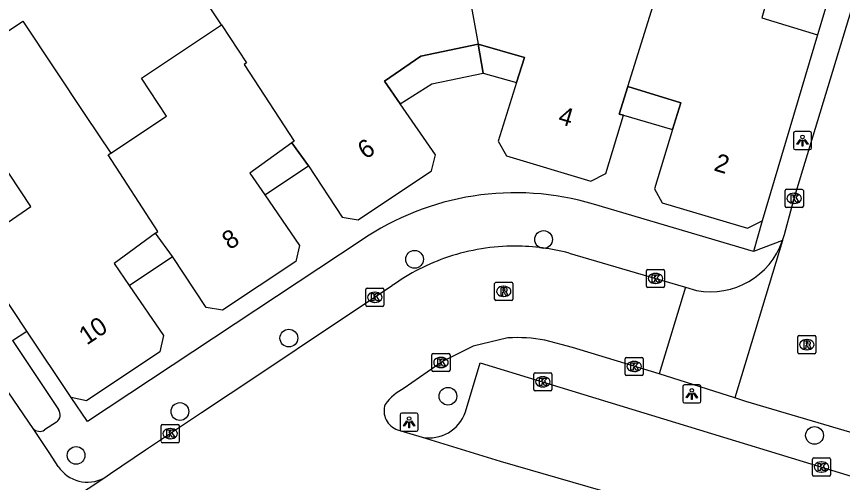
# Model space of a CAD drawing. Extents: x 161772 to 163123, y 383092 to 383917.
# Drawn here: x 162937.97 to 162983.5, y 383710.73 to 383736.4 of the extents above; entities that cross this region are included whole.
import ezdxf

# ---------------------------------------------------------------- set-up
doc = ezdxf.new("R2010")
doc.units = 0
for name, color, linetype in [('IMGEO_Boom', 7, 'Continuous'), ('IMGEO_Kolk', 7, 'Continuous'), ('IMGEO_Lichtpunt', 7, 'Continuous'), ('IMGEO_Pand', 7, 'Continuous'), ('IMGEO_Pand_nummerreeks', 7, 'Continuous'), ('IMGEO_Pand_overbouw', 7, 'Continuous'), ('IMGEO_Rijbaan_lokaal_open', 7, 'Continuous'), ('IMGEO_Rioolput', 7, 'Continuous'), ('IMGEO_Voetpad_open', 7, 'Continuous'), ('IMGEO_Woonerf_open', 7, 'Continuous')]:
    doc.layers.add(name, color=color, linetype=linetype)

msp = doc.modelspace()

# ---------------------------------------------------------------- linework, layer by layer
at = {"layer": 'IMGEO_Boom'}
for centre in [(162967.024, 383724.117), (162959.912, 383723.025), (162952.98, 383718.686), (162961.753, 383715.479), (162946.974, 383714.639), (162981.962, 383713.324), (162941.252, 383712.223)]:
    msp.add_circle(centre, 0.489, dxfattribs=at)
at = {"layer": 'IMGEO_Kolk'}
for p, q in [((162980.345, 383725.957), (162980.345, 383726.809)), ((162980.42, 383726.883), (162981.272, 383726.883)), ((162981.346, 383726.809), (162981.346, 383725.957)), ((162980.833, 383726.663), (162980.858, 383726.663)), ((162980.856, 383726.103), (162980.831, 383726.103)), ((162981.272, 383725.883), (162980.42, 383725.883)), ((162972.696, 383721.547), (162972.696, 383722.399)), ((162972.771, 383722.473), (162973.623, 383722.473)), ((162973.697, 383722.399), (162973.697, 383721.547)), ((162973.184, 383722.253), (162973.209, 383722.253)), ((162957.217, 383720.508), (162957.217, 383721.36)), ((162957.292, 383721.434), (162958.144, 383721.434)), ((162958.218, 383721.36), (162958.218, 383720.508)), ((162973.623, 383721.473), (162972.771, 383721.473)), ((162973.207, 383721.693), (162973.182, 383721.693)), ((162957.705, 383721.214), (162957.73, 383721.214)), ((162957.728, 383720.654), (162957.703, 383720.654)), ((162958.144, 383720.434), (162957.292, 383720.434)), ((162960.867, 383716.913), (162960.867, 383717.765)), ((162960.942, 383717.839), (162961.794, 383717.839)), ((162961.868, 383717.765), (162961.868, 383716.913)), ((162961.355, 383717.619), (162961.38, 383717.619)), ((162971.521, 383716.697), (162971.521, 383717.549)), ((162971.596, 383717.623), (162972.448, 383717.623)), ((162972.009, 383717.403), (162972.034, 383717.403)), ((162972.522, 383717.549), (162972.522, 383716.697)), ((162961.794, 383716.839), (162960.942, 383716.839)), ((162961.378, 383717.059), (162961.353, 383717.059)), ((162972.032, 383716.843), (162972.007, 383716.843)), ((162966.483, 383715.849), (162966.483, 383716.701)), ((162966.558, 383716.775), (162967.41, 383716.775)), ((162966.971, 383716.555), (162966.996, 383716.555)), ((162967.484, 383716.701), (162967.484, 383715.849)), ((162972.448, 383716.623), (162971.596, 383716.623)), ((162966.994, 383715.995), (162966.969, 383715.995)), ((162967.41, 383715.775), (162966.558, 383715.775)), ((162945.941, 383712.996), (162945.941, 383713.848)), ((162946.016, 383713.922), (162946.868, 383713.922)), ((162946.429, 383713.702), (162946.454, 383713.702)), ((162946.942, 383713.848), (162946.942, 383712.996)), ((162946.868, 383712.922), (162946.016, 383712.922)), ((162946.452, 383713.142), (162946.427, 383713.142)), ((162981.843, 383711.154), (162981.843, 383712.006)), ((162981.918, 383712.08), (162982.77, 383712.08)), ((162982.331, 383711.86), (162982.356, 383711.86)), ((162982.844, 383712.006), (162982.844, 383711.154)), ((162982.77, 383711.08), (162981.918, 383711.08)), ((162982.354, 383711.3), (162982.329, 383711.3))]:
    msp.add_line(p, q, dxfattribs=at)
for points in [[(162980.345, 383725.957), (162980.345, 383726.809)], [(162980.42, 383726.883), (162981.272, 383726.883)], [(162981.346, 383726.809), (162981.346, 383725.957)], [(162980.666, 383726.583), (162980.789, 383726.583), (162980.789, 383726.432), (162980.919, 383726.583), (162981.083, 383726.583), (162980.937, 383726.432), (162981.09, 383726.183), (162980.938, 383726.183), (162980.853, 383726.347), (162980.789, 383726.28), (162980.789, 383726.183), (162980.666, 383726.183), (162980.666, 383726.583)], [(162981.272, 383725.883), (162980.42, 383725.883)], [(162972.696, 383721.547), (162972.696, 383722.399)], [(162972.771, 383722.473), (162973.623, 383722.473)], [(162973.697, 383722.399), (162973.697, 383721.547)], [(162973.017, 383722.173), (162973.14, 383722.173), (162973.14, 383722.022), (162973.27, 383722.173), (162973.434, 383722.173), (162973.288, 383722.022), (162973.441, 383721.773), (162973.289, 383721.773), (162973.204, 383721.937), (162973.14, 383721.87), (162973.14, 383721.773), (162973.017, 383721.773), (162973.017, 383722.173)], [(162957.217, 383720.508), (162957.217, 383721.36)], [(162957.292, 383721.434), (162958.144, 383721.434)], [(162958.218, 383721.36), (162958.218, 383720.508)], [(162973.623, 383721.473), (162972.771, 383721.473)], [(162957.538, 383721.134), (162957.661, 383721.134), (162957.661, 383720.983), (162957.791, 383721.134), (162957.955, 383721.134), (162957.809, 383720.983), (162957.962, 383720.734), (162957.81, 383720.734), (162957.725, 383720.898), (162957.661, 383720.831), (162957.661, 383720.734), (162957.538, 383720.734), (162957.538, 383721.134)], [(162958.144, 383720.434), (162957.292, 383720.434)], [(162960.867, 383716.913), (162960.867, 383717.765)], [(162960.942, 383717.839), (162961.794, 383717.839)], [(162961.868, 383717.765), (162961.868, 383716.913)], [(162961.188, 383717.539), (162961.311, 383717.539), (162961.311, 383717.388), (162961.441, 383717.539), (162961.605, 383717.539), (162961.459, 383717.388), (162961.612, 383717.139), (162961.46, 383717.139), (162961.375, 383717.303), (162961.311, 383717.236), (162961.311, 383717.139), (162961.188, 383717.139), (162961.188, 383717.539)], [(162971.521, 383716.697), (162971.521, 383717.549)], [(162971.596, 383717.623), (162972.448, 383717.623)], [(162971.842, 383717.323), (162971.965, 383717.323), (162971.965, 383717.172), (162972.095, 383717.323), (162972.259, 383717.323), (162972.113, 383717.172), (162972.266, 383716.923), (162972.114, 383716.923), (162972.029, 383717.087), (162971.965, 383717.02), (162971.965, 383716.923), (162971.842, 383716.923), (162971.842, 383717.323)], [(162972.522, 383717.549), (162972.522, 383716.697)], [(162961.794, 383716.839), (162960.942, 383716.839)], [(162966.483, 383715.849), (162966.483, 383716.701)], [(162966.558, 383716.775), (162967.41, 383716.775)], [(162966.804, 383716.475), (162966.927, 383716.475), (162966.927, 383716.324), (162967.057, 383716.475), (162967.221, 383716.475), (162967.075, 383716.324), (162967.228, 383716.075), (162967.076, 383716.075), (162966.991, 383716.239), (162966.927, 383716.172), (162966.927, 383716.075), (162966.804, 383716.075), (162966.804, 383716.475)], [(162967.484, 383716.701), (162967.484, 383715.849)], [(162972.448, 383716.623), (162971.596, 383716.623)], [(162967.41, 383715.775), (162966.558, 383715.775)], [(162945.941, 383712.996), (162945.941, 383713.848)], [(162946.016, 383713.922), (162946.868, 383713.922)], [(162946.262, 383713.622), (162946.385, 383713.622), (162946.385, 383713.471), (162946.515, 383713.622), (162946.679, 383713.622), (162946.533, 383713.471), (162946.686, 383713.222), (162946.534, 383713.222), (162946.449, 383713.386), (162946.385, 383713.319), (162946.385, 383713.222), (162946.262, 383713.222), (162946.262, 383713.622)], [(162946.942, 383713.848), (162946.942, 383712.996)], [(162946.868, 383712.922), (162946.016, 383712.922)], [(162981.843, 383711.154), (162981.843, 383712.006)], [(162981.918, 383712.08), (162982.77, 383712.08)], [(162982.844, 383712.006), (162982.844, 383711.154)], [(162982.164, 383711.78), (162982.287, 383711.78), (162982.287, 383711.629), (162982.417, 383711.78), (162982.581, 383711.78), (162982.435, 383711.629), (162982.588, 383711.38), (162982.436, 383711.38), (162982.351, 383711.544), (162982.287, 383711.477), (162982.287, 383711.38), (162982.164, 383711.38), (162982.164, 383711.78)], [(162982.77, 383711.08), (162981.918, 383711.08)]]:
    msp.add_lwpolyline(points, dxfattribs=at)
for centre, start, end in [((162980.422, 383726.807), 91.552, 178.448), ((162980.422, 383726.807), 91.552, 178.448), ((162981.27, 383726.807), 1.552, 88.448), ((162981.27, 383726.807), 1.552, 88.448), ((162980.422, 383725.959), 181.552, 268.448), ((162980.422, 383725.959), 181.552, 268.448), ((162981.27, 383725.959), 271.552, 358.448), ((162981.27, 383725.959), 271.552, 358.448), ((162972.773, 383722.397), 91.552, 178.448), ((162972.773, 383722.397), 91.552, 178.448), ((162973.621, 383722.397), 1.552, 88.448), ((162973.621, 383722.397), 1.552, 88.448), ((162957.294, 383721.358), 91.552, 178.448), ((162957.294, 383721.358), 91.552, 178.448), ((162958.142, 383721.358), 1.552, 88.448), ((162958.142, 383721.358), 1.552, 88.448), ((162972.773, 383721.549), 181.552, 268.448), ((162972.773, 383721.549), 181.552, 268.448), ((162973.621, 383721.549), 271.552, 358.448), ((162973.621, 383721.549), 271.552, 358.448), ((162957.294, 383720.51), 181.552, 268.448), ((162957.294, 383720.51), 181.552, 268.448), ((162958.142, 383720.51), 271.552, 358.448), ((162958.142, 383720.51), 271.552, 358.448), ((162960.944, 383717.763), 91.552, 178.448), ((162960.944, 383717.763), 91.552, 178.448), ((162961.792, 383717.763), 1.552, 88.448), ((162961.792, 383717.763), 1.552, 88.448), ((162971.598, 383717.547), 91.552, 178.448), ((162971.598, 383717.547), 91.552, 178.448), ((162972.446, 383717.547), 1.552, 88.448), ((162972.446, 383717.547), 1.552, 88.448), ((162960.944, 383716.915), 181.552, 268.448), ((162960.944, 383716.915), 181.552, 268.448), ((162961.792, 383716.915), 271.552, 358.448), ((162961.792, 383716.915), 271.552, 358.448), ((162966.56, 383716.699), 91.552, 178.448), ((162966.56, 383716.699), 91.552, 178.448), ((162967.408, 383716.699), 1.552, 88.448), ((162967.408, 383716.699), 1.552, 88.448), ((162971.598, 383716.699), 181.552, 268.448), ((162971.598, 383716.699), 181.552, 268.448), ((162972.446, 383716.699), 271.552, 358.448), ((162972.446, 383716.699), 271.552, 358.448), ((162966.56, 383715.851), 181.552, 268.448), ((162966.56, 383715.851), 181.552, 268.448), ((162967.408, 383715.851), 271.552, 358.448), ((162967.408, 383715.851), 271.552, 358.448), ((162946.018, 383713.846), 91.552, 178.448), ((162946.018, 383713.846), 91.552, 178.448), ((162946.866, 383713.846), 1.552, 88.448), ((162946.866, 383713.846), 1.552, 88.448), ((162946.018, 383712.998), 181.552, 268.448), ((162946.018, 383712.998), 181.552, 268.448), ((162946.866, 383712.998), 271.552, 358.448), ((162946.866, 383712.998), 271.552, 358.448), ((162981.92, 383712.004), 91.552, 178.448), ((162981.92, 383712.004), 91.552, 178.448), ((162982.768, 383712.004), 1.552, 88.448), ((162982.768, 383712.004), 1.552, 88.448), ((162981.92, 383711.156), 181.552, 268.448), ((162981.92, 383711.156), 181.552, 268.448), ((162982.768, 383711.156), 271.552, 358.448), ((162982.768, 383711.156), 271.552, 358.448)]:
    msp.add_arc(centre, 0.0765, start, end, dxfattribs=at)
for centre, major_axis, ratio, start_param, end_param in [((162980.832, 383726.383), (-0.387, 0.002), 0.722429, 4.712389, 7.853982), ((162980.857, 383726.383), (-0.39, 0.002), 0.717154, 1.570796, 4.712389), ((162973.183, 383721.973), (-0.387, 0.002), 0.722429, 4.712389, 7.853982), ((162973.208, 383721.973), (-0.39, 0.002), 0.717154, 1.570796, 4.712389), ((162957.704, 383720.934), (-0.387, 0.002), 0.722429, 4.712389, 7.853982), ((162957.729, 383720.934), (-0.39, 0.002), 0.717154, 1.570796, 4.712389), ((162961.354, 383717.339), (-0.387, 0.002), 0.722429, 4.712389, 7.853982), ((162961.379, 383717.339), (-0.39, 0.002), 0.717154, 1.570796, 4.712389), ((162972.008, 383717.123), (-0.387, 0.002), 0.722429, 4.712389, 7.853982), ((162972.033, 383717.123), (-0.39, 0.002), 0.717154, 1.570796, 4.712389), ((162966.97, 383716.275), (-0.387, 0.002), 0.722429, 4.712389, 7.853982), ((162966.995, 383716.275), (-0.39, 0.002), 0.717154, 1.570796, 4.712389), ((162946.428, 383713.422), (-0.387, 0.002), 0.722429, 4.712389, 7.853982), ((162946.453, 383713.422), (-0.39, 0.002), 0.717154, 1.570796, 4.712389), ((162982.33, 383711.58), (-0.387, 0.002), 0.722429, 4.712389, 7.853982), ((162982.355, 383711.58), (-0.39, 0.002), 0.717154, 1.570796, 4.712389)]:
    msp.add_ellipse(centre, major_axis=major_axis, ratio=ratio, start_param=start_param, end_param=end_param, dxfattribs=at)
at = {"layer": 'IMGEO_Lichtpunt'}
for p, q in [((162981.702, 383730.068), (162980.894, 383730.068)), ((162981.702, 383730.068), (162980.894, 383730.068)), ((162980.8, 383729.973), (162980.8, 383729.166)), ((162980.8, 383729.973), (162980.8, 383729.166)), ((162981.796, 383729.166), (162981.796, 383729.973)), ((162981.796, 383729.166), (162981.796, 383729.973)), ((162980.894, 383729.072), (162981.702, 383729.072)), ((162980.894, 383729.072), (162981.702, 383729.072)), ((162974.699, 383716.01), (162974.699, 383715.203)), ((162974.699, 383716.01), (162974.699, 383715.203)), ((162975.601, 383716.105), (162974.793, 383716.105)), ((162975.601, 383716.105), (162974.793, 383716.105)), ((162975.695, 383715.203), (162975.695, 383716.01)), ((162975.695, 383715.203), (162975.695, 383716.01)), ((162974.793, 383715.109), (162975.601, 383715.109)), ((162974.793, 383715.109), (162975.601, 383715.109)), ((162960.013, 383714.55), (162959.205, 383714.55)), ((162960.013, 383714.55), (162959.205, 383714.55)), ((162959.111, 383714.455), (162959.111, 383713.648)), ((162959.111, 383714.455), (162959.111, 383713.648)), ((162960.107, 383713.648), (162960.107, 383714.455)), ((162960.107, 383713.648), (162960.107, 383714.455)), ((162959.205, 383713.554), (162960.013, 383713.554)), ((162959.205, 383713.554), (162960.013, 383713.554))]:
    msp.add_line(p, q, dxfattribs=at)
for points in [[(162981.174, 383729.637), (162981.213, 383729.609), (162981.025, 383729.347), (162980.987, 383729.374), (162981.174, 383729.637)], [(162981.276, 383729.589), (162981.323, 383729.589), (162981.323, 383729.267), (162981.276, 383729.267), (162981.276, 383729.589)], [(162981.386, 383729.609), (162981.424, 383729.636), (162981.611, 383729.374), (162981.572, 383729.346), (162981.386, 383729.609)], [(162975.073, 383715.674), (162975.112, 383715.646), (162974.924, 383715.384), (162974.886, 383715.411), (162975.073, 383715.674)], [(162975.175, 383715.626), (162975.222, 383715.626), (162975.222, 383715.304), (162975.175, 383715.304), (162975.175, 383715.626)], [(162975.285, 383715.646), (162975.323, 383715.673), (162975.51, 383715.411), (162975.471, 383715.383), (162975.285, 383715.646)], [(162959.485, 383714.119), (162959.524, 383714.091), (162959.336, 383713.829), (162959.298, 383713.856), (162959.485, 383714.119)], [(162959.587, 383714.071), (162959.634, 383714.071), (162959.634, 383713.749), (162959.587, 383713.749), (162959.587, 383714.071)], [(162959.697, 383714.091), (162959.735, 383714.118), (162959.922, 383713.856), (162959.883, 383713.828), (162959.697, 383714.091)]]:
    msp.add_lwpolyline(points, dxfattribs=at)
for centre in [(162981.299, 383729.771), (162975.198, 383715.808), (162959.61, 383714.253)]:
    msp.add_circle(centre, 0.0994, dxfattribs=at)
for centre, start, end in [((162980.894, 383729.973), 90, 180), ((162980.894, 383729.973), 90, 180), ((162981.702, 383729.973), 0, 90), ((162981.702, 383729.973), 0, 90), ((162980.894, 383729.166), 180, 270), ((162980.894, 383729.166), 180, 270), ((162981.702, 383729.166), 270, 0), ((162981.702, 383729.166), 270, 360), ((162974.793, 383716.01), 90, 180), ((162974.793, 383716.01), 90, 180), ((162975.601, 383716.01), 0, 90), ((162975.601, 383716.01), 0, 90), ((162974.793, 383715.203), 180, 270), ((162974.793, 383715.203), 180, 270), ((162975.601, 383715.203), 270, 0), ((162975.601, 383715.203), 270, 360), ((162959.205, 383714.455), 90, 180), ((162959.205, 383714.455), 90, 180), ((162960.013, 383714.455), 0, 90), ((162960.013, 383714.455), 0, 90), ((162959.205, 383713.648), 180, 270), ((162959.205, 383713.648), 180, 270), ((162960.013, 383713.648), 270, 0), ((162960.013, 383713.648), 270, 360)]:
    msp.add_arc(centre, 0.0946, start, end, dxfattribs=at)
at = {"layer": 'IMGEO_Pand'}
for points in [[(162949.269, 383735.939), (162947.776, 383738.183), (162953.85, 383738.986), (162957.489, 383741.407), (162962.05, 383742.352)], [(162962.05, 383742.352), (162963.411, 383734.879)], [(162971.676, 383732.554), (162973.16, 383737.31), (162973.914, 383739.71)], [(162973.914, 383739.71), (162974.744, 383739.461), (162979.532, 383738.023), (162979.059, 383736.339), (162982.128, 383735.394)], [(162935.46, 383723.674), (162938.76, 383725.932), (162933.92, 383733.233), (162938.316, 383736.147), (162941.773, 383730.953), (162943.158, 383728.872)], [(162943.158, 383728.872), (162946.239, 383730.921), (162944.855, 383733.003), (162949.269, 383735.939)], [(162949.269, 383735.939), (162950.654, 383733.858), (162950.51, 383733.77), (162953.27, 383729.54), (162953.14, 383729.45)], [(162982.128, 383735.394), (162979.079, 383725.147)], [(162953.14, 383729.45), (162954.057, 383728.181), (162955.911, 383725.355), (162956.805, 383725.21), (162960.854, 383727.908), (162961.062, 383728.775), (162959.123, 383731.592), (162958.256, 383732.851), (162960.253, 383734.226), (162963.411, 383734.879)], [(162963.411, 383734.879), (162965.967, 383734.15), (162965.531, 383732.761), (162964.516, 383729.529), (162964.978, 383728.733), (162969.636, 383727.332), (162970.453, 383727.751), (162971.422, 383730.967), (162971.2, 383731.03), (162971.676, 383732.554)], [(162971.676, 383732.554), (162974.59, 383731.644), (162974.141, 383730.185), (162973.133, 383726.908), (162973.555, 383726.143), (162978.26, 383724.734), (162979.079, 383725.147)], [(162953.14, 383729.45), (162950.822, 383727.775), (162951.648, 383726.575), (162953.562, 383723.796), (162953.357, 383722.905), (162949.315, 383720.231), (162948.419, 383720.375), (162946.564, 383723.177), (162945.63, 383724.46)], [(162945.63, 383724.46), (162945.76, 383724.55), (162943.02, 383728.78), (162943.158, 383728.872)], [(162945.63, 383724.46), (162943.341, 383722.794), (162944.17, 383721.591), (162946.072, 383718.831), (162945.867, 383717.928), (162941.819, 383715.23), (162940.973, 383715.409)], [(162938.53, 383719.071), (162935.46, 383723.674)], [(162940.973, 383715.409), (162938.53, 383719.071)]]:
    msp.add_lwpolyline(points, dxfattribs=at)
at = {"layer": 'IMGEO_Pand_overbouw'}
for points in [[(162963.411, 383734.879), (162960.253, 383734.226), (162958.256, 383732.851), (162959.123, 383731.592), (162960.862, 383732.696), (162963.701, 383733.283)], [(162965.967, 383734.15), (162963.411, 383734.879), (162963.701, 383733.283), (162965.531, 383732.761)], [(162974.59, 383731.644), (162971.676, 383732.554), (162971.2, 383731.03), (162971.422, 383730.967), (162974.141, 383730.185)], [(162954.057, 383728.181), (162953.14, 383729.45), (162950.822, 383727.775), (162951.648, 383726.575)], [(162946.564, 383723.177), (162945.63, 383724.46), (162943.341, 383722.794), (162944.17, 383721.591)]]:
    msp.add_lwpolyline(points, close=True, dxfattribs=at)
at = {"layer": 'IMGEO_Rijbaan_lokaal_open'}
for points in [[(162980.198, 383724.054), (162980.3, 383724.389), (162980.725, 383725.981), (162980.883, 383726.501), (162982.721, 383732.545), (162985.823, 383742.781), (162986.193, 383744.01), (162987.495, 383748.328), (162987.999, 383750), (162996.031, 383776.709)], [(162980.198, 383724.054), (162977.562, 383715.386)], [(162968.437, 383723.365), (162972.082, 383722.298), (162974.85, 383721.488)], [(162942.789, 383710.975), (162943.144, 383711.22), (162945.075, 383712.529), (162948.165, 383714.586), (162951.317, 383716.679), (162955.502, 383719.463), (162958.678, 383721.575)], [(162974.85, 383721.488), (162973.396, 383716.707)], [(162974.85, 383721.488), (162975.457, 383721.31)], [(162965.061, 383718.694), (162963.138, 383718.248), (162962.154, 383717.753), (162961.453, 383717.4), (162959.344, 383715.926)], [(162973.396, 383716.707), (162968.615, 383718.16), (162967.097, 383718.568)], [(162977.562, 383715.386), (162973.396, 383716.707)], [(163019.55, 383702.793), (163005.885, 383706.961), (163000, 383708.733), (162997.967, 383709.345), (162992.281, 383710.933), (162984.721, 383713.266), (162978.169, 383715.193), (162977.562, 383715.386)], [(162958.978, 383713.629), (162960.329, 383713.218)], [(162960.329, 383713.218), (162964.633, 383711.909), (162974.995, 383708.907), (162992.806, 383703.612)], [(162937.601, 383707.547), (162942.789, 383710.975)]]:
    msp.add_lwpolyline(points, dxfattribs=at)
for centre, radius, start, end in [((162965.464, 383712.069), 11.686, 89.9723, 108.4089), ((162965.437, 383712.025), 11.73, 75.1833, 89.8399), ((162976.23, 383725.442), 4.204, 259.4075, 340.7154), ((162965.425, 383712.192), 11.557, 108.4152, 125.7172), ((162965.58, 383710.567), 8.144, 79.2637, 93.6537), ((162960.707, 383713.244), 3.009, 116.9326, 143.506), ((162959.325, 383714.671), 1.098, 160.7505, 251.5934)]:
    msp.add_arc(centre, radius, start, end, dxfattribs=at)
at = {"layer": 'IMGEO_Rioolput'}
for p, q in [((162964.326, 383720.833), (162964.326, 383721.685)), ((162964.401, 383721.759), (162965.253, 383721.759)), ((162964.814, 383721.539), (162964.839, 383721.539)), ((162965.327, 383721.685), (162965.327, 383720.833)), ((162964.837, 383720.979), (162964.812, 383720.979)), ((162965.253, 383720.759), (162964.401, 383720.759)), ((162981.041, 383717.898), (162981.041, 383718.75)), ((162981.116, 383718.824), (162981.968, 383718.824)), ((162982.042, 383718.75), (162982.042, 383717.898)), ((162981.529, 383718.604), (162981.554, 383718.604)), ((162981.968, 383717.824), (162981.116, 383717.824)), ((162981.552, 383718.044), (162981.527, 383718.044))]:
    msp.add_line(p, q, dxfattribs=at)
for points in [[(162964.326, 383720.833), (162964.326, 383721.685)], [(162964.401, 383721.759), (162965.253, 383721.759)], [(162964.915, 383721.457), (162964.663, 383721.459), (162964.663, 383721.059)], [(162964.841, 383721.378), (162964.787, 383721.378), (162964.787, 383721.297)], [(162965.327, 383721.685), (162965.327, 383720.833)], [(162964.663, 383721.059), (162964.787, 383721.059), (162964.787, 383721.221), (162964.798, 383721.221)], [(162964.787, 383721.297), (162964.839, 383721.297)], [(162964.845, 383721.192), (162964.916, 383721.059), (162965.056, 383721.059), (162964.991, 383721.185)], [(162965.253, 383720.759), (162964.401, 383720.759)], [(162981.041, 383717.898), (162981.041, 383718.75)], [(162981.116, 383718.824), (162981.968, 383718.824)], [(162982.042, 383718.75), (162982.042, 383717.898)], [(162981.63, 383718.522), (162981.378, 383718.524), (162981.378, 383718.124)], [(162981.378, 383718.124), (162981.502, 383718.124), (162981.502, 383718.286), (162981.513, 383718.286)], [(162981.556, 383718.443), (162981.502, 383718.443), (162981.502, 383718.362)], [(162981.502, 383718.362), (162981.554, 383718.362)], [(162981.56, 383718.257), (162981.631, 383718.124), (162981.771, 383718.124), (162981.706, 383718.25)], [(162981.968, 383717.824), (162981.116, 383717.824)]]:
    msp.add_lwpolyline(points, dxfattribs=at)
for centre, radius, start, end in [((162964.403, 383721.683), 0.0765, 91.552, 178.448), ((162964.403, 383721.683), 0.0765, 91.552, 178.448), ((162964.847, 383721.282), 0.0964, 77.0061, 93.1865), ((162964.861, 383721.339), 0.0378, 276.6634, 79.6772), ((162964.914, 383721.347), 0.109, 350.3612, 89.416), ((162965.251, 383721.683), 0.0765, 1.552, 88.448), ((162965.251, 383721.683), 0.0765, 1.552, 88.448), ((162964.797, 383721.168), 0.0533, 26.0293, 88.6989), ((162964.823, 383721.486), 0.19, 274.7715, 282.9687), ((162964.912, 383721.347), 0.112, 277.5842, 350.9817), ((162964.896, 383721.132), 0.108, 29.5134, 73.7905), ((162964.403, 383720.835), 0.0765, 181.552, 268.448), ((162964.403, 383720.835), 0.0765, 181.552, 268.448), ((162965.251, 383720.835), 0.0765, 271.552, 358.448), ((162965.251, 383720.835), 0.0765, 271.552, 358.448), ((162981.118, 383718.748), 0.0765, 91.552, 178.448), ((162981.118, 383718.748), 0.0765, 91.552, 178.448), ((162981.966, 383718.748), 0.0765, 1.552, 88.448), ((162981.966, 383718.748), 0.0765, 1.552, 88.448), ((162981.512, 383718.233), 0.0533, 26.0293, 88.6989), ((162981.538, 383718.551), 0.19, 274.7715, 282.9687), ((162981.562, 383718.347), 0.0964, 77.0061, 93.1865), ((162981.576, 383718.404), 0.0378, 276.6634, 79.6772), ((162981.629, 383718.412), 0.109, 350.3612, 89.416), ((162981.627, 383718.412), 0.112, 277.5842, 350.9817), ((162981.611, 383718.197), 0.108, 29.5134, 73.7905), ((162981.118, 383717.9), 0.0765, 181.552, 268.448), ((162981.118, 383717.9), 0.0765, 181.552, 268.448), ((162981.966, 383717.9), 0.0765, 271.552, 358.448), ((162981.966, 383717.9), 0.0765, 271.552, 358.448)]:
    msp.add_arc(centre, radius, start, end, dxfattribs=at)
for centre, major_axis, ratio, start_param, end_param in [((162964.813, 383721.259), (-0.387, 0.002), 0.722429, 4.712389, 7.853982), ((162964.838, 383721.259), (-0.39, 0.002), 0.717154, 1.570796, 4.712389), ((162981.528, 383718.324), (-0.387, 0.002), 0.722429, 4.712389, 7.853982), ((162981.553, 383718.324), (-0.39, 0.002), 0.717154, 1.570796, 4.712389)]:
    msp.add_ellipse(centre, major_axis=major_axis, ratio=ratio, start_param=start_param, end_param=end_param, dxfattribs=at)
at = {"layer": 'IMGEO_Voetpad_open'}
for points in [[(162994.893, 383777.784), (162986.526, 383750), (162982.128, 383735.394)], [(162978.603, 383723.454), (162969.782, 383726.062)], [(162979.079, 383725.147), (162978.603, 383723.454)], [(162956.965, 383724.059), (162941.873, 383714.091), (162940.973, 383715.409)], [(162980.198, 383724.054), (162978.603, 383723.454)], [(162937.751, 383718.561), (162938.53, 383719.071)], [(162937.751, 383718.561), (162940.276, 383714.755)], [(162962.712, 383714.613), (162963.534, 383717.328), (162994.098, 383707.986)], [(162940.263, 383711.616), (162939.794, 383712.326), (162938.88, 383713.709)], [(162940.174, 383714.053), (162939.508, 383713.622)]]:
    msp.add_lwpolyline(points, dxfattribs=at)
for centre, radius, start, end in [((162965.468, 383711.66), 15.034, 73.3233, 124.441), ((162939.866, 383714.456), 0.507, 307.3913, 36.0744), ((162960.709, 383715.302), 2.119, 259.6793, 341.0098), ((162939.244, 383714.026), 0.483, 221.0927, 303.1327), ((162941.877, 383712.68), 1.934, 213.3956, 298.1267)]:
    msp.add_arc(centre, radius, start, end, dxfattribs=at)
at = {"layer": 'IMGEO_Woonerf_open'}
msp.add_lwpolyline([(162938.88, 383713.709), (162930.294, 383726.254)], dxfattribs=at)

# ---------------------------------------------------------------- texts
at = {"layer": 'IMGEO_Pand_nummerreeks'}
for s, rotation, p in [('4', 343.2582, (162967.769, 383730.525)), ('6', 33.6785, (162957.203, 383728.503)), ('2', 343.3269, (162976.364, 383727.933)), ('8', 33.4894, (162949.72, 383723.52)), ('10', 33.6842, (162941.836, 383718.27))]:
    msp.add_text(s, height=1, rotation=rotation, dxfattribs=at).set_placement(p)

doc.saveas('drawing.dxf')
